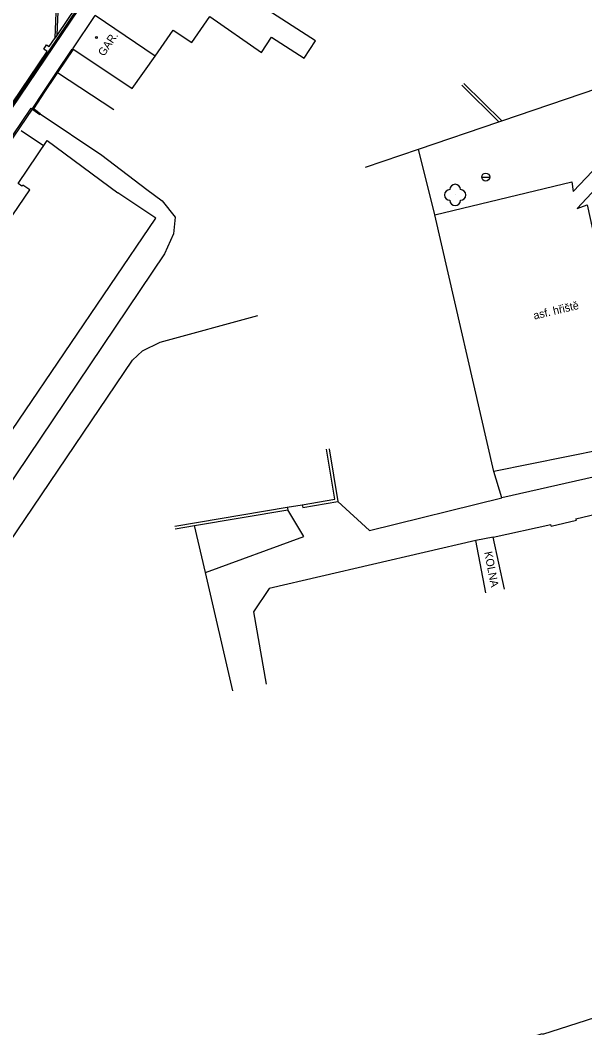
# Model space of a CAD drawing. Extents: x -584400 to -581602, y -1210894 to -1208793.
# Drawn here: x -583112.8 to -583059.9, y -1210633.2 to -1210538.7 of the extents above; entities that cross this region are included whole.
import ezdxf

# ---------------------------------------------------------------- set-up
doc = ezdxf.new("R2010")
doc.units = 0
for name, color, linetype in [('BUDOVY_MĚŘ', 7, 'Continuous'), ('BUDOVY_NEMĚŘ', 7, 'Continuous'), ('POMOC_POPIS', 7, 'Continuous'), ('ROZHRANÍ_PLOCH', 7, 'Continuous'), ('ZELEŇ', 7, 'Continuous'), ('ZN_BUDOV', 7, 'Continuous'), ('ZN_DOPLŇKOVÉ', 7, 'Continuous')]:
    doc.layers.add(name, color=color, linetype=linetype)

msp = doc.modelspace()

# ---------------------------------------------------------------- linework, layer by layer
at = {"layer": 'BUDOVY_MĚŘ'}
for points in [[(-583107.84, -1210541.44), (-583105.75, -1210538.31)], [(-583117.62, -1210563.06), (-583111.88, -1210554.65), (-583112.54, -1210554.21), (-583112.62, -1210554.31), (-583112.98, -1210554.07), (-583110.25, -1210550.02), (-583103.62, -1210554.94)], [(-583139.35, -1210604.05), (-583138.96, -1210604.32), (-583142.43, -1210609.43), (-583132.79, -1210615.96), (-583132.09, -1210614.92), (-583128.48, -1210617.37), (-583125.67, -1210613.23), (-583129.38, -1210610.72), (-583131.84, -1210609.05), (-583134.09, -1210607.53), (-583125.75, -1210595.17), (-583117.21, -1210582.56), (-583108.64, -1210569.92), (-583100.08, -1210557.32), (-583103.62, -1210554.94)], [(-583063.01, -1210586.17), (-583060.63, -1210585.62), (-583060.69, -1210585.48), (-583055.99, -1210584.37), (-583054.66, -1210590.5)], [(-583068.45, -1210587.2), (-583063.06, -1210586.03)], [(-583063.01, -1210586.17), (-583063.06, -1210586.03)], [(-583068.45, -1210587.2), (-583070.07, -1210587.51)], [(-583069.13, -1210592.42), (-583070.07, -1210587.51)], [(-583067.38, -1210592.09), (-583068.45, -1210587.2)], [(-583092.99, -1210642.83), (-583092.92, -1210643.06), (-583083.01, -1210639.89), (-583082.99, -1210639.95), (-583072.45, -1210636.58), (-583072.47, -1210636.51), (-583063.82, -1210633.74), (-583063.8, -1210633.81), (-583053.18, -1210630.4), (-583053.2, -1210630.34), (-583043.36, -1210627.19), (-583046.93, -1210616.12)]]:
    msp.add_lwpolyline(points, dxfattribs=at)
at = {"layer": 'BUDOVY_NEMĚŘ'}
for points in [[(-583100.14, -1210542.13), (-583098.45, -1210539.68), (-583096.68, -1210540.84), (-583094.99, -1210538.4), (-583090.15, -1210541.77), (-583089.23, -1210540.34), (-583086.16, -1210542.31), (-583085.1, -1210540.67), (-583090, -1210537.52)], [(-583100.14, -1210542.13), (-583105.75, -1210538.31)], [(-583107.84, -1210541.44), (-583102.28, -1210545.15), (-583100.14, -1210542.13)]]:
    msp.add_lwpolyline(points, dxfattribs=at)
at = {"layer": 'ROZHRANÍ_PLOCH'}
for points in [[(-583139.6, -1210585.57), (-583128, -1210568.39), (-583122.31, -1210559.94), (-583107.24, -1210537.67), (-583104.2, -1210533.25), (-583097.58, -1210523.45), (-583086.02, -1210506.43), (-583086.07, -1210506.39)], [(-583109.5, -1210540.4), (-583109.33, -1210536.42), (-583106.29, -1210531.95), (-583099.6, -1210522.1), (-583092.21, -1210510.92)], [(-583109.31, -1210540.12), (-583109.15, -1210536.49), (-583106.14, -1210532.04), (-583099.43, -1210522.18), (-583092.44, -1210511.53)], [(-583091.24, -1210513.87), (-583097.7, -1210523.38), (-583104.32, -1210533.11), (-583107.38, -1210537.6), (-583122.41, -1210559.85), (-583128.11, -1210568.28), (-583139.69, -1210585.5)], [(-583097.86, -1210523.23), (-583104.47, -1210533.01), (-583107.55, -1210537.53), (-583109.31, -1210540.12)], [(-583197.25, -1210680.72), (-583198.99, -1210676.99), (-583199.21, -1210675.13), (-583198.92, -1210674.04), (-583198.44, -1210672.52), (-583198.06, -1210671.79), (-583196.81, -1210669.91), (-583191.21, -1210661.6), (-583183.65, -1210650.41), (-583179.19, -1210643.75), (-583167.04, -1210625.74), (-583164.09, -1210621.37), (-583155.13, -1210608.11), (-583148.25, -1210597.92), (-583139.81, -1210585.43), (-583128.18, -1210568.2), (-583122.48, -1210559.78), (-583110.26, -1210541.69), (-583110.56, -1210541.45), (-583110.32, -1210541.06), (-583110.06, -1210541.21), (-583109.5, -1210540.4)], [(-583109.31, -1210540.12), (-583109.5, -1210540.4)], [(-583111.66, -1210547.1), (-583110.56, -1210545.42), (-583109.5, -1210543.83), (-583109.38, -1210543.65), (-583107.92, -1210541.48), (-583107.85, -1210541.53), (-583109.27, -1210543.64), (-583109.54, -1210544.04), (-583110.5, -1210545.47), (-583111.53, -1210547.06)], [(-583073.92, -1210556.98), (-583061.09, -1210553.89), (-583060.95, -1210554.82), (-583053.72, -1210547.17), (-583041.84, -1210544.52), (-583042.29, -1210542.43)], [(-583109.27, -1210543.64), (-583104.01, -1210547.11)], [(-583126.8, -1210569.29), (-583121.06, -1210560.75), (-583111.74, -1210547.01), (-583111.66, -1210547.1)], [(-583111.66, -1210547.1), (-583120.98, -1210560.8), (-583126.71, -1210569.33)], [(-583111.58, -1210547.13), (-583111.66, -1210547.1)], [(-583111.53, -1210547.06), (-583111.58, -1210547.13)], [(-583111.58, -1210547.13), (-583111.36, -1210547.29), (-583110.95, -1210547.59), (-583110.9, -1210547.52), (-583111.32, -1210547.21), (-583111.53, -1210547.06)], [(-583110.9, -1210547.52), (-583105.14, -1210551.41)], [(-583048.42, -1210548.67), (-583048.62, -1210547.69), (-583053.44, -1210548.78), (-583060.59, -1210556.4), (-583059.63, -1210556.07), (-583054.78, -1210578.3), (-583068.39, -1210581.04)], [(-583110.59, -1210550.53), (-583112.7, -1210549.11)], [(-583105.14, -1210551.41), (-583100.9, -1210554.62), (-583099.46, -1210555.67), (-583098.26, -1210557.21), (-583098.41, -1210558.79), (-583099.25, -1210560.66), (-583131.84, -1210609.05)], [(-583129.38, -1210610.72), (-583102.24, -1210570.63), (-583101.31, -1210569.74), (-583099.66, -1210568.93), (-583090.49, -1210566.42)]]:
    msp.add_lwpolyline(points, dxfattribs=at)
at = {"layer": 'ZELEŇ'}
msp.add_circle((-583072.01, -1210555.13), 0.0005, dxfattribs=at)
for centre, start, end in [((-583072.51, -1210555.13), 89.99999, 269.99999), ((-583072.01, -1210554.63), 0, 179.99999), ((-583071.51, -1210555.13), 270, 89.99999), ((-583072.01, -1210555.63), 179.99999, 359.99999)]:
    msp.add_arc(centre, 0.5, start, end, dxfattribs=at)
at = {"layer": 'ZN_BUDOV'}
msp.add_circle((-583105.64, -1210540.37), 0.0875, dxfattribs=at)
at = {"layer": 'ZN_DOPLŇKOVÉ'}
msp.add_line((-583069.525, -1210553.45), (-583068.775, -1210553.45), dxfattribs=at)
for points in [[(-583067.65, -1210548.19), (-583058.65, -1210545.12), (-583048.2, -1210541.72)], [(-583067.91, -1210548.28), (-583071.38, -1210544.85)], [(-583071.2, -1210544.67), (-583067.65, -1210548.19)], [(-583067.91, -1210548.28), (-583067.65, -1210548.19)], [(-583075.44, -1210550.84), (-583067.91, -1210548.28)], [(-583083, -1210583.86), (-583080.04, -1210586.58), (-583067.65, -1210583.51), (-583068.39, -1210581.04), (-583073.92, -1210556.98), (-583075.44, -1210550.84)], [(-583080.43, -1210552.53), (-583075.44, -1210550.84)], [(-583018.92, -1210572.39), (-583033.79, -1210575.8), (-583051.22, -1210579.82), (-583067.65, -1210583.51)], [(-583086.35, -1210584.17), (-583083.29, -1210583.65), (-583084.08, -1210578.97)], [(-583083.83, -1210578.93), (-583083, -1210583.86)], [(-583086.35, -1210584.17), (-583086.3, -1210584.42), (-583083, -1210583.86)], [(-583098.29, -1210586.19), (-583087.75, -1210584.41)], [(-583096.44, -1210586.13), (-583087.7, -1210584.65)], [(-583095.42, -1210590.53), (-583086.2, -1210587.14), (-583087.7, -1210584.65)], [(-583087.75, -1210584.41), (-583086.35, -1210584.17)], [(-583087.75, -1210584.41), (-583087.7, -1210584.65)], [(-583098.25, -1210586.44), (-583096.44, -1210586.13)], [(-583095.42, -1210590.53), (-583096.44, -1210586.13)], [(-583070.07, -1210587.51), (-583089.44, -1210592.01), (-583090.9, -1210594.21), (-583089.72, -1210600.99)], [(-583092.86, -1210601.62), (-583095.42, -1210590.53)]]:
    msp.add_lwpolyline(points, dxfattribs=at)
msp.add_circle((-583069.15, -1210553.45), 0.375, dxfattribs=at)

# ---------------------------------------------------------------- texts
at = {"layer": 'POMOC_POPIS'}
for s, rotation, p in [('GAR.', 56.22973, (-583104.92, -1210542.19)), ('asf. hřiště', 13.51905, (-583064.59, -1210566.82)), ('KOLNA', 280.84008, (-583069.29, -1210588.62))]:
    msp.add_text(s, height=0.75, rotation=rotation, dxfattribs=at).set_placement(p)

doc.saveas('drawing.dxf')
